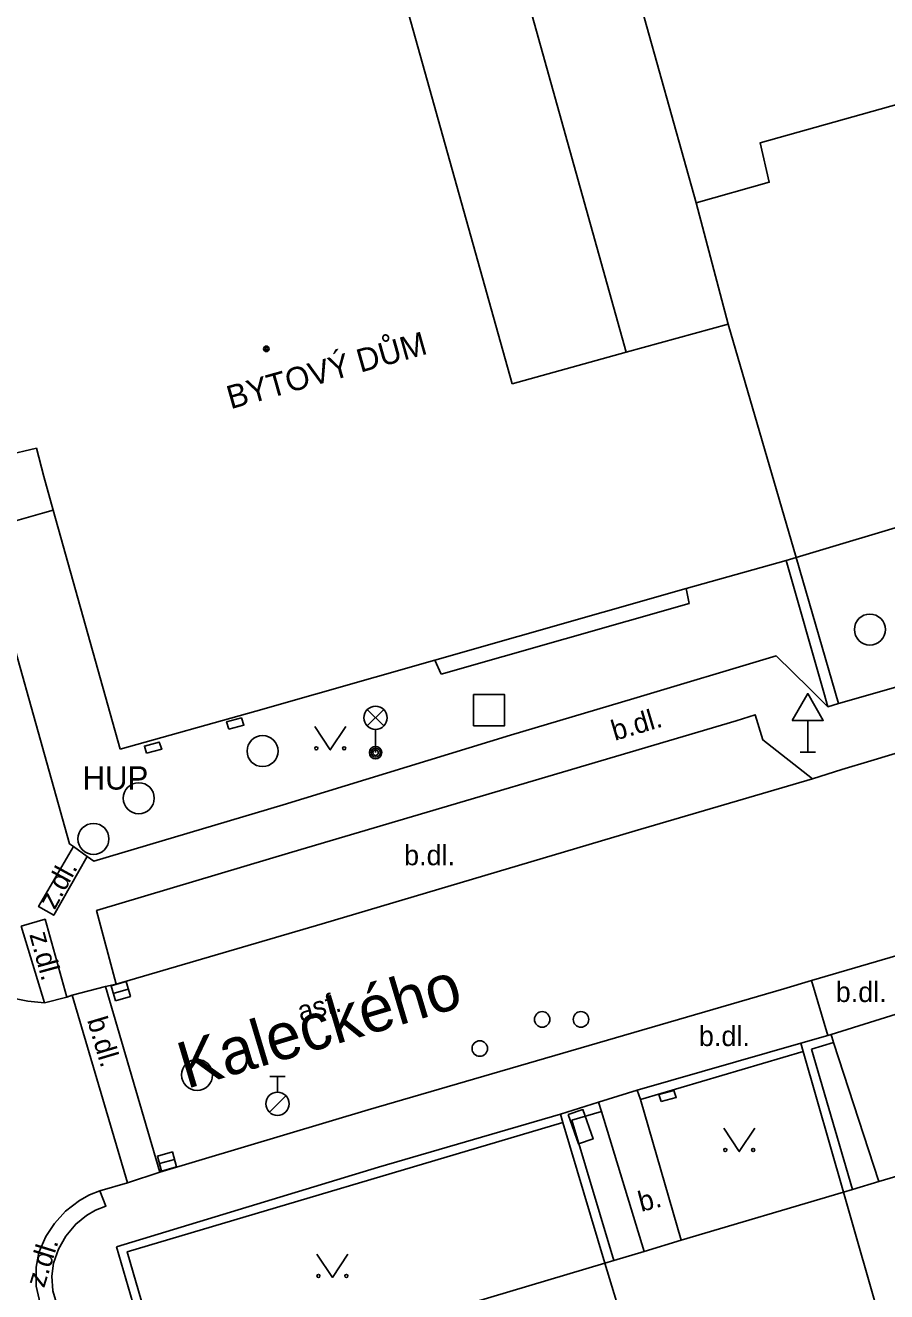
# Model space of a CAD drawing. Extents: x -596229 to -595156, y -1161237 to -1159376.
# Drawn here: x -595557.2 to -595529.44, y -1160614.97 to -1160574.14 of the extents above; entities that cross this region are included whole.
import ezdxf

# ---------------------------------------------------------------- set-up
doc = ezdxf.new("R2010")
doc.units = 0
for name, color, linetype in [('Level 24', 7, 'Continuous'), ('Level 26', 7, 'Continuous'), ('Level 27', 7, 'Continuous'), ('Level 28', 7, 'Continuous'), ('Level 33', 7, 'Continuous'), ('Level 34', 7, 'Continuous'), ('Level 36', 7, 'Continuous'), ('Level 39', 7, 'Continuous'), ('Nazvy ulic', 7, 'Continuous'), ('plynovod - povrch.  znaky - PRIS skut. velikost', 7, 'Continuous'), ('silnoproud - povrch.  znaky a  RIS  skut. velikost', 7, 'Continuous'), ('TM - budovy zdene_ betonove - VN', 7, 'Continuous'), ('TM - budovy zdene_ betonove - VP', 7, 'Continuous'), ('TM - chodniky - VP', 7, 'Continuous'), ('TM - komunikace - VP', 7, 'Continuous'), ('TM - letecke snimky - pomocna linie', 7, 'Continuous'), ('TM - plot drateny_ kovovy - VP', 7, 'Continuous'), ('TM - plot zdeny_ ohradni zed - VP', 7, 'Continuous'), ('TM - podezdivka plotu - VP', 7, 'Continuous'), ('TM - popis objektu', 7, 'Continuous'), ('TM - popis povrchu', 7, 'Continuous'), ('TM - rozhrani ploch obecne - VP', 7, 'Continuous'), ('TM - vjezd na pozemek', 7, 'Continuous'), ('TM - vstup do budovy - zdene_ betonove', 7, 'Continuous'), ('TM - zed operna - VP', 7, 'Continuous')]:
    doc.layers.add(name, color=color, linetype=linetype)

msp = doc.modelspace()

# ---------------------------------------------------------------- linework, layer by layer
at = {"layer": 'Level 24'}
msp.add_lwpolyline([(-595539.7, -1160609.259), (-595539.373, -1160610.204), (-595538.9, -1160610.041), (-595539.227, -1160609.096)], close=True, dxfattribs=at)
at = {"layer": 'Level 26'}
msp.add_lwpolyline([(-595542.75, -1160596.72), (-595541.75, -1160596.72), (-595541.75, -1160595.72), (-595542.75, -1160595.72)], close=True, dxfattribs=at)
at = {"layer": 'Level 27'}
for p, q in [((-595554.36, -1160605.35), (-595553.88, -1160605.21)), ((-595552.871, -1160610.837), (-595552.389, -1160610.703))]:
    msp.add_line(p, q, dxfattribs=at)
for points in [[(-595554.29, -1160605.59), (-595553.81, -1160605.45), (-595553.95, -1160604.97), (-595554.43, -1160605.11)], [(-595552.804, -1160611.078), (-595552.322, -1160610.944), (-595552.456, -1160610.462), (-595552.938, -1160610.596)]]:
    msp.add_lwpolyline(points, close=True, dxfattribs=at)
for centre in [(-595529.98, -1160593.62), (-595549.55, -1160597.54), (-595553.54, -1160599.06), (-595555, -1160600.37), (-595551.66, -1160607.98)]:
    msp.add_circle(centre, 0.5, dxfattribs=at)
at = {"layer": 'Level 28'}
for p, q in [((-595549.32, -1160608.035), (-595548.82, -1160608.035)), ((-595549.07, -1160608.535), (-595549.07, -1160608.035)), ((-595549.328, -1160609.182), (-595548.798, -1160608.652))]:
    msp.add_line(p, q, dxfattribs=at)
for centre, radius in [((-595540.54, -1160606.19), 0.25), ((-595539.29, -1160606.19), 0.25), ((-595542.55, -1160607.13), 0.25), ((-595549.07, -1160608.91), 0.375)]:
    msp.add_circle(centre, radius, dxfattribs=at)
at = {"layer": 'Level 33'}
for p, q in [((-595546.175, -1160596.73), (-595545.645, -1160596.2)), ((-595546.175, -1160596.2), (-595545.645, -1160596.73)), ((-595545.91, -1160596.84), (-595545.91, -1160597.59))]:
    msp.add_line(p, q, dxfattribs=at)
for centre, radius in [((-595545.91, -1160596.465), 0.375), ((-595545.91, -1160597.59), 0.2), ((-595545.91, -1160597.59), 0.145), ((-595545.91, -1160597.59), 0.0876)]:
    msp.add_circle(centre, radius, dxfattribs=at)
at = {"layer": 'Level 34'}
for p, q in [((-595531.98, -1160596.552), (-595531.98, -1160597.57)), ((-595532.23, -1160597.57), (-595531.73, -1160597.57))]:
    msp.add_line(p, q, dxfattribs=at)
msp.add_lwpolyline([(-595532.48, -1160596.552), (-595531.48, -1160596.552), (-595531.98, -1160595.686)], close=True, dxfattribs=at)
at = {"layer": 'Level 36'}
for points in [[(-595547.87, -1160596.75), (-595547.37, -1160597.5), (-595546.87, -1160596.75)], [(-595534.69, -1160609.7), (-595534.19, -1160610.45), (-595533.69, -1160609.7)], [(-595547.8, -1160613.76), (-595547.3, -1160614.51), (-595546.8, -1160613.76)]]:
    msp.add_lwpolyline(points, dxfattribs=at)
for centre in [(-595547.82, -1160597.45), (-595546.921, -1160597.45), (-595534.64, -1160610.4), (-595533.741, -1160610.4), (-595547.75, -1160614.46), (-595546.851, -1160614.46)]:
    msp.add_circle(centre, 0.05, dxfattribs=at)
at = {"layer": 'Level 39'}
for radius in [0.09, 0.0398]:
    msp.add_circle((-595549.43, -1160584.57), radius, dxfattribs=at)
at = {"layer": 'plynovod - povrch.  znaky - PRIS skut. velikost'}
for points in [[(-595553.29, -1160597.61), (-595553.36, -1160597.38), (-595552.88, -1160597.25), (-595552.8, -1160597.48), (-595553.29, -1160597.61)], [(-595536.71, -1160608.84), (-595536.78, -1160608.61), (-595536.3, -1160608.48), (-595536.22, -1160608.71), (-595536.71, -1160608.84)]]:
    msp.add_lwpolyline(points, dxfattribs=at)
at = {"layer": 'silnoproud - povrch.  znaky a  RIS  skut. velikost'}
msp.add_lwpolyline([(-595550.64, -1160596.83), (-595550.71, -1160596.6), (-595550.23, -1160596.47), (-595550.15, -1160596.7), (-595550.64, -1160596.83)], dxfattribs=at)
at = {"layer": 'TM - budovy zdene_ betonove - VN'}
for points in [[(-595535.8, -1160592.78), (-595535.9, -1160592.3)], [(-595543.8, -1160595.06), (-595535.8, -1160592.78)], [(-595544, -1160594.61), (-595543.8, -1160595.06)]]:
    msp.add_lwpolyline(points, dxfattribs=at)
at = {"layer": 'TM - budovy zdene_ betonove - VP'}
for points in [[(-595537.83, -1160584.68), (-595544.43, -1160561.05)], [(-595548.11, -1160562.08), (-595541.51, -1160585.7)], [(-595534.55, -1160583.77), (-595537.83, -1160584.68)], [(-595532.35, -1160591.3), (-595534.55, -1160583.77)], [(-595541.51, -1160585.7), (-595537.83, -1160584.68)], [(-595557.84, -1160588.01), (-595556.84, -1160587.77)], [(-595556.84, -1160587.77), (-595556.6, -1160588.69)], [(-595556.3, -1160589.77), (-595554.14, -1160597.48)], [(-595532.35, -1160591.3), (-595528.31, -1160590.08)], [(-595532.68, -1160591.39), (-595532.35, -1160591.3)], [(-595535.9, -1160592.3), (-595532.68, -1160591.39)], [(-595544, -1160594.61), (-595535.9, -1160592.3)], [(-595549.77, -1160596.25), (-595544, -1160594.61)], [(-595554.14, -1160597.48), (-595549.77, -1160596.25)], [(-595529.69, -1160611.42), (-595527, -1160610.62)], [(-595530.83, -1160611.76), (-595530.54, -1160611.67)], [(-595530.54, -1160611.67), (-595529.69, -1160611.42)], [(-595536.06, -1160613.31), (-595530.83, -1160611.76)], [(-595528.29, -1160620.63), (-595530.83, -1160611.76)], [(-595537.25, -1160613.67), (-595536.06, -1160613.31)], [(-595538.23, -1160613.96), (-595537.25, -1160613.67)], [(-595538.52, -1160614.05), (-595548.21, -1160616.94)], [(-595538.52, -1160614.05), (-595538.23, -1160613.96)], [(-595535.84, -1160622.87), (-595538.52, -1160614.05)]]:
    msp.add_lwpolyline(points, dxfattribs=at)
at = {"layer": 'TM - chodniky - VP'}
for points in [[(-595555.64, -1160600.62), (-595555.77, -1160600.53), (-595558.61, -1160590.43), (-595556.64, -1160589.87), (-595556.3, -1160589.77)], [(-595531.33, -1160596.11), (-595531.93, -1160595.52), (-595533, -1160594.47), (-595537.59, -1160595.84), (-595541.56, -1160597.03), (-595548.89, -1160599.27), (-595554.99, -1160601.09), (-595555.2, -1160600.94)], [(-595530.99, -1160596.01), (-595526.92, -1160594.84)], [(-595531.33, -1160596.11), (-595530.99, -1160596.01)], [(-595555.2, -1160600.94), (-595555.64, -1160600.62)]]:
    msp.add_lwpolyline(points, dxfattribs=at)
at = {"layer": 'TM - komunikace - VP'}
for points in [[(-595554.27, -1160605.05), (-595554.9, -1160602.68), (-595548.61, -1160600.8), (-595534.29, -1160596.56), (-595533.68, -1160596.37), (-595533.43, -1160597.18), (-595531.83, -1160598.43)], [(-595531.83, -1160598.43), (-595530.88, -1160598.13), (-595529.95, -1160597.85), (-595526.24, -1160596.74)], [(-595531.86, -1160604.94), (-595528.89, -1160604.06)], [(-595556.58, -1160605.66), (-595557.11, -1160605.6), (-595557.76, -1160605.47), (-595558.24, -1160605.33), (-595558.88, -1160605.1), (-595559.46, -1160604.83), (-595560.11, -1160604.45)], [(-595554.61, -1160605.13), (-595555.69, -1160605.41)], [(-595554.27, -1160605.05), (-595554.61, -1160605.13)], [(-595552.86, -1160611.11), (-595546.15, -1160609.11), (-595532.75, -1160605.2), (-595531.86, -1160604.94)], [(-595555.86, -1160605.47), (-595556.58, -1160605.66)], [(-595555.69, -1160605.41), (-595555.86, -1160605.47)], [(-595553.9, -1160611.46), (-595552.86, -1160611.11)], [(-595556.72, -1160615.35), (-595556.85, -1160614.79), (-595556.85, -1160614.18), (-595556.76, -1160613.7), (-595556.53, -1160613.19), (-595556.26, -1160612.77), (-595555.9, -1160612.37), (-595555.45, -1160612.03), (-595555.13, -1160611.85), (-595554.8, -1160611.72)], [(-595554.8, -1160611.72), (-595553.9, -1160611.46)]]:
    msp.add_lwpolyline(points, dxfattribs=at)
at = {"layer": 'TM - letecke snimky - pomocna linie'}
for points in [[(-595535.58, -1160579.86), (-595533.22, -1160579.2), (-595533.52, -1160577.93), (-595521.57, -1160574.58), (-595520.99, -1160576.53), (-595518.63, -1160575.9)], [(-595534.55, -1160583.77), (-595535.58, -1160579.86)]]:
    msp.add_lwpolyline(points, dxfattribs=at)
at = {"layer": 'TM - plot drateny_ kovovy - VP'}
for points in [[(-595535.58, -1160579.86), (-595539.15, -1160567.09)], [(-595530.54, -1160611.67), (-595531.86, -1160607.15)], [(-595537.37, -1160608.77), (-595532.13, -1160607.23)], [(-595538.63, -1160609.16), (-595538.72, -1160608.86)], [(-595537.48, -1160608.47), (-595537.37, -1160608.77)], [(-595538.23, -1160613.96), (-595539.58, -1160609.44), (-595538.63, -1160609.16)], [(-595552.24, -1160619.45), (-595553.91, -1160613.68), (-595539.87, -1160609.51)]]:
    msp.add_lwpolyline(points, dxfattribs=at)
at = {"layer": 'TM - plot zdeny_ ohradni zed - VP'}
for points in [[(-595531.15, -1160606.93), (-595531.23, -1160606.68)], [(-595531.86, -1160607.15), (-595531.15, -1160606.93)]]:
    msp.add_lwpolyline(points, dxfattribs=at)
at = {"layer": 'TM - podezdivka plotu - VP'}
for points in [[(-595531.33, -1160606.71), (-595532.21, -1160606.96)], [(-595531.23, -1160606.68), (-595531.33, -1160606.71)], [(-595532.21, -1160606.96), (-595537.48, -1160608.47)], [(-595532.13, -1160607.23), (-595532.21, -1160606.96)], [(-595530.83, -1160611.76), (-595532.13, -1160607.23)], [(-595538.72, -1160608.86), (-595539.95, -1160609.24)], [(-595539.95, -1160609.24), (-595545.81, -1160610.95), (-595554.26, -1160613.52)], [(-595539.95, -1160609.24), (-595539.87, -1160609.51)], [(-595539.87, -1160609.51), (-595538.52, -1160614.05)], [(-595553.73, -1160615.33), (-595554.26, -1160613.52)]]:
    msp.add_lwpolyline(points, dxfattribs=at)
at = {"layer": 'TM - rozhrani ploch obecne - VP'}
for points in [[(-595532.68, -1160591.39), (-595531.46, -1160595.65), (-595531.33, -1160596.11)], [(-595531.83, -1160598.43), (-595537.54, -1160600.11), (-595547.63, -1160603.11), (-595554.27, -1160605.05)], [(-595555.2, -1160600.94), (-595556.28, -1160602.83), (-595556.77, -1160602.55), (-595555.64, -1160600.62)], [(-595557.33, -1160603.18), (-595556.56, -1160602.96), (-595555.86, -1160605.47)], [(-595556.58, -1160605.66), (-595557.33, -1160603.18)], [(-595554.61, -1160605.13), (-595552.86, -1160611.11)], [(-595531.33, -1160606.71), (-595531.86, -1160604.94)], [(-595553.9, -1160611.46), (-595555.69, -1160605.41)], [(-595536.06, -1160613.31), (-595537.37, -1160608.77)], [(-595538.63, -1160609.16), (-595537.25, -1160613.67)], [(-595554.8, -1160611.72), (-595554.6, -1160612.21), (-595554.93, -1160612.34), (-595555.22, -1160612.51), (-595555.57, -1160612.79), (-595555.89, -1160613.18), (-595556.13, -1160613.6), (-595556.29, -1160614.05), (-595556.34, -1160614.47), (-595556.31, -1160614.94), (-595555.99, -1160616.03)]]:
    msp.add_lwpolyline(points, dxfattribs=at)
at = {"layer": 'TM - vjezd na pozemek'}
for points in [[(-595528.41, -1160605.8), (-595531.23, -1160606.68)], [(-595537.48, -1160608.47), (-595538.72, -1160608.86)]]:
    msp.add_lwpolyline(points, dxfattribs=at)
at = {"layer": 'TM - vstup do budovy - zdene_ betonove'}
msp.add_lwpolyline([(-595556.6, -1160588.69), (-595556.3, -1160589.77)], dxfattribs=at)
at = {"layer": 'TM - zed operna - VP'}
for points in [[(-595530.99, -1160596.01), (-595532.35, -1160591.3)], [(-595531.15, -1160606.93), (-595529.69, -1160611.42)]]:
    msp.add_lwpolyline(points, dxfattribs=at)

# ---------------------------------------------------------------- texts
at = {"layer": 'Nazvy ulic'}
msp.add_text('Kaleckého', height=1.5, rotation=16.6431, dxfattribs=at).set_placement((-595552.002, -1160608.436))
at = {"layer": 'TM - popis objektu'}
msp.add_text('BYTOVÝ DŮM', height=0.75, rotation=15.733, dxfattribs=at).set_placement((-595550.58, -1160586.52))
msp.add_text('HUP', height=0.75, dxfattribs=at).set_placement((-595555.35, -1160598.78))
at = {"layer": 'TM - popis povrchu'}
for s, rotation, p in [('b.dl.', 16.57, (-595538.2, -1160597.21)), ('z.dl.', 61.49, (-595556.25, -1160602.68)), ('z.dl.', 285.19, (-595557.07, -1160603.45)), ('asf.', 14.0362, (-595548.33, -1160606.26)), ('b.dl.', 286.55, (-595555.21, -1160606.21)), ('b.', 14.68, (-595537.35, -1160612.4)), ('z.dl.', 72.87, (-595556.59, -1160614.87))]:
    msp.add_text(s, height=0.65, rotation=rotation, dxfattribs=at).set_placement(p)
for p in [(-595544.99, -1160601.22), (-595531.08, -1160605.63), (-595535.49, -1160607.05)]:
    msp.add_text('b.dl.', height=0.65, dxfattribs=at).set_placement(p)

doc.saveas('drawing.dxf')
